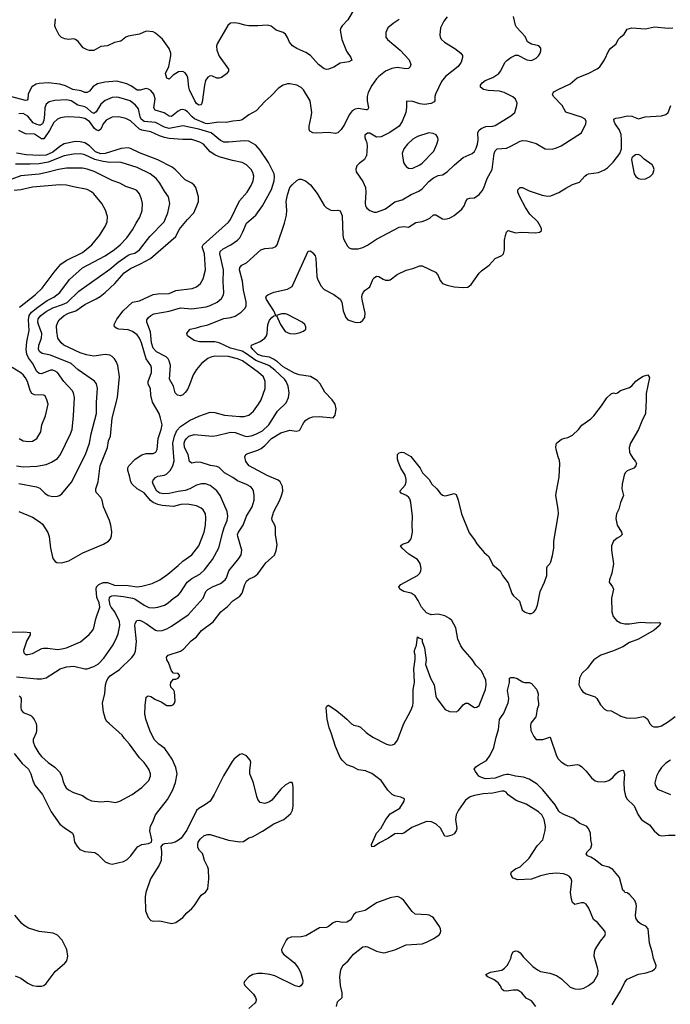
# Model space of a CAD drawing. Header units: inches. Extents: x 1834610 to 2027685, y 642842 to 774116.
# Tile 258 of 632: x 1916959 to 1922668, y 727469 to 736103. Entities that reach past the tile are written whole.
import ezdxf

# ---------------------------------------------------------------- set-up
doc = ezdxf.new("R2010")
doc.units = ezdxf.units.IN
doc.header["$MEASUREMENT"] = 0
for name, color, linetype in [('B9712', 7, 'Continuous'), ('B9713', 7, 'Continuous'), ('B9722', 7, 'Continuous'), ('B9723', 7, 'Continuous')]:
    doc.layers.add(name, color=color, linetype=linetype)

msp = doc.modelspace()

# ---------------------------------------------------------------- linework, layer by layer
at = {"layer": 'B9712', "color": 5}
for points, elevation in [([(1916910, 729668.2), (1916980.4, 729580.4), (1917034.7, 729530), (1917056.3, 729490), (1917073.4, 729430), (1917090.9, 729390.9), (1917157.6, 729310), (1917236.5, 729156.5), (1917312, 729050), (1917350, 729018), (1917421.6, 728970), (1917430.3, 728950.3), (1917441.1, 728890), (1917465.3, 728850), (1917487.6, 728827.6), (1917530, 728810.3), (1917619.6, 728799.6), (1917643.4, 728783.4), (1917710, 728719.3), (1917742.8, 728702.8), (1917770, 728698), (1917870, 728722.4), (1917901.7, 728738.3), (1917934.5, 728770), (1917991.5, 728848.5), (1918030, 728870.6), (1918090, 728878.8), (1918115.3, 728890), (1918117.2, 728910), (1918102, 728990), (1918106.6, 729030), (1918128.4, 729070), (1918150, 729130.5), (1918255.5, 729264.5), (1918301.5, 729350), (1918324.7, 729415.3), (1918340.3, 729490), (1918330, 729546), (1918298.3, 729618.3), (1918231.2, 729711.2), (1918179.7, 729750), (1918138.9, 729790), (1918101.1, 729870), (1918064.5, 729970), (1918059.6, 730000)], 520), ([(1917055.5, 730000), (1917069.1, 729989.1), (1917087.1, 729967.1), (1917103.6, 729930), (1917107.8, 729910), (1917106.7, 729870), (1917102.4, 729850), (1917076.5, 729790), (1917076.5, 729770), (1917093.1, 729730), (1917127.4, 729670), (1917150, 729641.3), (1917210, 729588.2), (1917267.3, 729547.3), (1917308.7, 729508.7), (1917328.2, 729470), (1917336.4, 729430), (1917351.9, 729391.9), (1917367.4, 729367.4), (1917387.3, 729350), (1917430, 729326.4), (1917510, 729299.3), (1917551, 729270), (1917590, 729252.7), (1917670, 729244.2), (1917730, 729248.9), (1917800.1, 729239.9), (1917837.2, 729250), (1917946, 729310), (1918032, 729370), (1918091.6, 729430), (1918107.6, 729470), (1918107.6, 729490), (1918091.5, 729530), (1918051.2, 729590), (1918009.8, 729629.8), (1917922.4, 729750), (1917878.4, 729798.4), (1917856.9, 729830), (1917743.5, 729930), (1917724, 729950), (1917712.4, 729970), (1917703.4, 730000)], 540), ([(1920000, 729513.7), (1919995.6, 729515.6), (1919930, 729524.8), (1919888.5, 729548.5), (1919829.2, 729569.2), (1919787.6, 729610), (1919770, 729632.7), (1919729.7, 729730), (1919691.6, 729850), (1919673.4, 729893.4), (1919656.2, 729970), (1919654.2, 730000)], 480), ([(1919792.9, 730000), (1919830, 729968.4), (1919870, 729928.4), (1919890, 729915.8), (1919930, 729908.2), (1919950, 729899.3), (1920000, 729851.9)], 480), ([(1920000, 728297.7), (1919990, 728291), (1919910, 728275.1), (1919890, 728255.1), (1919864.9, 728210), (1919830.7, 728190), (1919790, 728187.1), (1919750, 728194), (1919730, 728192.8), (1919710, 728183), (1919669.3, 728150.7), (1919650, 728142.7), (1919590, 728139.2), (1919470, 728069.8), (1919430, 728061), (1919342.3, 728057.7), (1919310, 728046), (1919296.3, 728030), (1919254.8, 727950), (1919258.8, 727930), (1919274, 727910), (1919370, 727832.7), (1919403.8, 727790), (1919424.4, 727750), (1919440.5, 727690), (1919443, 727670), (1919439.1, 727650), (1919426, 727630), (1919410, 727622.9), (1919375.3, 727630), (1919197.8, 727717.8), (1919155.3, 727730), (1919090, 727740.4), (1919050, 727739.7), (1919006, 727730), (1918970.8, 727710), (1918931, 727670), (1918926.8, 727650), (1918938.8, 727630), (1919010, 727557.3), (1919027.7, 727530), (1919033, 727510), (1919030.6, 727490), (1919022.5, 727477.5), (1918970, 727433.2)], 520), ([(1916919.7, 727719.7), (1916970, 727699.3), (1917030, 727654.4), (1917070, 727632.4), (1917110, 727626.7), (1917150, 727627.7), (1917170, 727634.9), (1917190, 727650.4), (1917270, 727757), (1917356, 727830), (1917371.6, 727850), (1917381.1, 727890), (1917371.9, 727950), (1917331, 728030), (1917290, 728075.4), (1917252.3, 728092.3), (1917130, 728108.2), (1917036.5, 728136.5), (1916998.6, 728158.6), (1916977, 728177), (1916916.1, 728250)], 520), ([(1919739, 727450), (1919749, 727490), (1919788.7, 727530), (1919789.2, 727570), (1919774.2, 727634.1), (1919768.8, 727710), (1919777.2, 727770), (1919795.8, 727810), (1919840.5, 727850), (1919889.5, 727910), (1919970, 727972.2), (1919990, 727976.5), (1920000, 727975.4)], 520)]:
    msp.add_lwpolyline(points, dxfattribs=dict(at, elevation=elevation))
at = {"layer": 'B9712', "color": 5, "elevation": 520}
msp.add_lwpolyline([(1918910, 729664), (1918890, 729659), (1918839.9, 729620.1), (1918822.4, 729597.6), (1918747.1, 729472.9), (1918665.8, 729310), (1918630, 729251.2), (1918590, 729220.4), (1918530, 729186.3), (1918510, 729167), (1918424.8, 728995.2), (1918374.4, 728925.6), (1918353, 728907), (1918322, 728890), (1918290, 728880.9), (1918230, 728875.1), (1918210.9, 728869.1), (1918198, 728850), (1918204, 728810), (1918200.4, 728730), (1918183, 728690), (1918107.8, 728570), (1918066.4, 728450), (1918060.5, 728410), (1918063.7, 728290), (1918086, 728230), (1918110, 728204.9), (1918130, 728198), (1918190, 728202), (1918290, 728178), (1918330, 728186), (1918389.4, 728230), (1918424.5, 728270), (1918470, 728310.4), (1918490, 728333.4), (1918550, 728426.8), (1918590, 728451.3), (1918610, 728482), (1918618.9, 728570), (1918615.3, 728650), (1918610, 728672.3), (1918579.8, 728730), (1918570, 728775.1), (1918562.6, 728790), (1918536.6, 728816.6), (1918522.8, 728842.8), (1918521, 728870), (1918525.7, 728890), (1918541.6, 728918.4), (1918578, 728950), (1918610, 728959.2), (1918630, 728958.8), (1918790, 728907.7), (1918890, 728894), (1918922.5, 728897.5), (1918970, 728927.3), (1919001.2, 728938.8), (1919090, 728986.4), (1919189.7, 729050.2), (1919278, 729090), (1919337.4, 729142.6), (1919354, 729170), (1919358, 729210), (1919358.7, 729370), (1919356.6, 729396.6), (1919350, 729413.2), (1919330, 729415.1), (1919287.3, 729390), (1919250, 729355.1), (1919170, 729258), (1919150, 729243.7), (1919110, 729229.4), (1919070, 729239.3), (1919050, 729265.2), (1919040.5, 729290), (1919011.3, 729410), (1918978.3, 729490), (1918977.7, 729522.3), (1918986.6, 729590), (1918982.7, 729610), (1918950, 729649.2)], close=True, dxfattribs=at)
at = {"layer": 'B9713', "color": 5}
for points, elevation in [([(1919903.7, 736210), (1919838.2, 736101.8), (1919788.5, 736050), (1919776.5, 736030), (1919771.7, 736010), (1919784.9, 735930), (1919826.8, 735826.8), (1919864.9, 735770), (1919872.8, 735747.2), (1919846, 735734), (1919770, 735722.4), (1919714.4, 735685.6), (1919670, 735668.7), (1919650, 735665.6), (1919630, 735671.9), (1919581, 735710), (1919509.8, 735789.8), (1919470, 735815.1), (1919389.8, 735849.8), (1919352.3, 735872.3), (1919326.1, 735906.1), (1919310, 735947), (1919290, 735976.3), (1919269.8, 735989.8), (1919210, 736011.6), (1919165.4, 736045.4), (1919130, 736054.5), (1919047.9, 736047.9), (1918969.5, 736049.5), (1918934.8, 736054.8), (1918886, 736070), (1918844.5, 736075.5), (1918810, 736072.7), (1918786.7, 736053.3), (1918692.4, 735890), (1918686.3, 735870), (1918690, 735834.8), (1918710, 735783.8), (1918790.6, 735670), (1918790.7, 735650), (1918772.8, 735627.2), (1918730, 735597.2), (1918710.5, 735589.5), (1918690, 735589.4), (1918650, 735607), (1918630, 735609.6), (1918610, 735598.4), (1918590, 735569.2), (1918579.6, 735530), (1918559.4, 735380.6), (1918550, 735357.2), (1918530, 735353.6), (1918510, 735368.4), (1918495.8, 735390), (1918448.8, 735488.8), (1918442.5, 735510), (1918433.7, 735593.7), (1918428.5, 735610), (1918410, 735636.2), (1918390, 735649.1), (1918353.8, 735646.1), (1918304.3, 735615.7), (1918270, 735582.7), (1918250, 735589.5), (1918238, 735630), (1918267.4, 735692.6), (1918285.9, 735785.9), (1918284.2, 735810), (1918270, 735849.4), (1918212.1, 735932.1), (1918150, 735985.6), (1918130, 735995.6), (1918070, 736002), (1918010, 735975.6), (1917910, 735958.7), (1917890.3, 735949.7), (1917845.3, 735914.8), (1917790, 735904), (1917730, 735874), (1917670, 735868), (1917610, 735831.6), (1917571.5, 735831.5), (1917550, 735838.4), (1917516.3, 735856.3), (1917472.4, 735912.4), (1917450, 735929.5), (1917430, 735933.6), (1917389.6, 735929.7), (1917354.9, 735934.9), (1917326, 735946), (1917306.3, 735966.3), (1917272, 736030), (1917267, 736050), (1917271.8, 736110)], 520), ([(1920000, 735313.3), (1919930, 735322.8), (1919902.6, 735317.4), (1919876.7, 735303.3), (1919850.2, 735269.8), (1919810, 735183.6), (1919778.8, 735141.2), (1919750, 735111.2), (1919730, 735105.7), (1919670, 735112.8), (1919566.7, 735106.7), (1919531.2, 735111.2), (1919504.2, 735124.2), (1919498.9, 735138.9), (1919498, 735170), (1919518, 735250), (1919521.3, 735290), (1919508, 735390), (1919448.5, 735488.5), (1919430, 735507.3), (1919390, 735529.6), (1919330, 735539.6), (1919310, 735539.6), (1919271.9, 735528.1), (1919230, 735502.9), (1919165.5, 735434.5), (1919111.9, 735388.1), (1919035.3, 735304.7), (1918970, 735269.6), (1918910, 735224.4), (1918890, 735218), (1918830, 735214), (1918770, 735201.5), (1918703.1, 735203.1), (1918610, 735188.4), (1918590, 735191.2), (1918494, 735234), (1918471.9, 735250), (1918430, 735294.4), (1918410, 735308), (1918390, 735314.4), (1918370, 735312.8), (1918350, 735301.8), (1918290, 735252.8), (1918270, 735255.8), (1918226.2, 735286.2), (1918148.9, 735308.9), (1918135, 735330), (1918149.1, 735410), (1918135, 735450), (1918110, 735483.1), (1918090, 735494.8), (1918070, 735498.7), (1918014.6, 735485.4), (1917990, 735485.9), (1917939.5, 735519.5), (1917899.4, 735539.4), (1917810, 735562.7), (1917705.7, 735554.3), (1917640.6, 735539.4), (1917603.5, 735516.5), (1917570, 735475.6), (1917550, 735465.1), (1917530, 735465.7), (1917497.6, 735477.6), (1917425.6, 735490), (1917361.8, 735521.8), (1917310, 735536.3), (1917210, 735549.7), (1917130, 735544.7), (1917103, 735537), (1917066.8, 735513.2), (1917044, 735476), (1917034.2, 735450), (1917030, 735405.2), (1917023.1, 735396.9), (1917010, 735392.8), (1916890, 735425.8)], 540), ([(1916930, 730340.2), (1917110, 730322), (1917150, 730322), (1917190, 730331.5), (1917314, 730410), (1917370, 730429.2), (1917433.2, 730433.2), (1917530, 730411.6), (1917550, 730411.5), (1917610, 730430.2), (1917650, 730455.6), (1917697.3, 730502.7), (1917779.4, 730620.6), (1917812.5, 730687.5), (1917822.6, 730717.4), (1917836.5, 730790), (1917834.9, 730825.1), (1917793.8, 730910), (1917761.7, 730950), (1917752.1, 730970), (1917744, 731016), (1917746.5, 731033.5), (1917755, 731045), (1917768.3, 731051.7), (1917790, 731052.8), (1917870, 731046.3), (1917950, 731031.1), (1917970, 731024.8), (1918050, 730968.8), (1918092.4, 730947.6), (1918130, 730945), (1918169.8, 730950.2), (1918230, 730967.5), (1918263.1, 730990), (1918308.5, 731031.5), (1918350, 731057.4), (1918370, 731081.1), (1918427.2, 731170), (1918470, 731202), (1918538.8, 731241.2), (1918580.2, 731279.8), (1918650.8, 731370), (1918707.4, 731472.6), (1918740.7, 731610), (1918752.4, 731650), (1918778.8, 731710), (1918785.3, 731750), (1918779.2, 731790), (1918770.9, 731810), (1918718, 731930), (1918690, 731971.2), (1918630, 732017.7), (1918590, 732031.9), (1918553.4, 732033.4), (1918510, 732022.3), (1918451.8, 731988.2), (1918410, 731973.7), (1918350, 731965.7), (1918270, 731947.2), (1918224.2, 731944.2), (1918190, 731951.5), (1918161.4, 731970), (1918129, 732030), (1918125.7, 732050), (1918130, 732064.9), (1918150, 732089.1), (1918170, 732098.9), (1918229.9, 732110.2), (1918250, 732119.7), (1918280.3, 732150), (1918302.7, 732190), (1918314.6, 732234.6), (1918304.2, 732344.2), (1918304.1, 732390), (1918315.9, 732450), (1918338.7, 732501.3), (1918370, 732536.8), (1918450, 732589.3), (1918530, 732626.2), (1918630, 732660.2), (1918670, 732658.2), (1918756.4, 732636.4), (1918890, 732622), (1918930, 732623.6), (1918970, 732634.9), (1919009.7, 732670), (1919055.6, 732730), (1919077.6, 732770), (1919113.1, 732870), (1919114, 732930), (1919097.2, 732970), (1919055.3, 733010), (1918912.7, 733110), (1918869.6, 733130), (1918790, 733149.2), (1918670, 733152.8), (1918635.5, 733144.5), (1918610, 733131.7), (1918553, 733087), (1918510, 733034.2), (1918482.4, 732990), (1918450, 732900.7), (1918430, 732860.7), (1918410, 732834), (1918390, 732814), (1918370, 732805.6), (1918344, 732810), (1918323.7, 732830), (1918309.6, 732890), (1918273.7, 732950), (1918280.8, 733070), (1918271.4, 733111.4), (1918261, 733130), (1918245.2, 733145.2), (1918158.7, 733190), (1918130, 733222.4), (1918115.9, 733270), (1918106.1, 733366.1), (1918074.7, 733450), (1918075.8, 733470), (1918088, 733490), (1918109.9, 733510.1), (1918137.3, 733522.7), (1918270, 733547.1), (1918370, 733575.2), (1918470, 733566.3), (1918593.8, 733586.2), (1918630, 733596.9), (1918692.9, 733627.1), (1918730, 733659.3), (1918746, 733690), (1918749.8, 733710.2), (1918744.6, 733804.6), (1918748.4, 733910), (1918713.7, 734050), (1918719.1, 734070), (1918745.7, 734094.4), (1918812.2, 734127.8), (1918870.5, 734169.5), (1918889.9, 734190.1), (1918918.4, 734241.6), (1918950, 734319.2), (1919032.4, 734390), (1919090.9, 734470), (1919167.4, 734612.6), (1919191.7, 734688.4), (1919195.4, 734724.6), (1919190.5, 734750), (1919143.2, 734850), (1919070, 734959.3), (1919030, 735002.2), (1918970, 735036.2), (1918930, 735040.7), (1918790, 735028), (1918750, 735029.2), (1918722.2, 735042.2), (1918639.1, 735110), (1918530, 735142.3), (1918390, 735173.3), (1918270, 735148.2), (1918230, 735159.9), (1918150, 735200.4), (1918050.7, 735210.7), (1918024.5, 735230), (1918014.8, 735250), (1918000, 735320), (1917974.7, 735354.7), (1917928, 735390), (1917830, 735420.6), (1917810, 735423.7), (1917770, 735419.4), (1917710, 735395.3), (1917670, 735362.8), (1917630, 735295.1), (1917610, 735281.5), (1917590, 735292.6), (1917550, 735327.5), (1917530, 735337.4), (1917470, 735354.1), (1917410, 735391.9), (1917370, 735399.5), (1917267, 735393), (1917217.4, 735382.6), (1917190, 735361.6), (1917179.8, 735330), (1917177.7, 735270), (1917170, 735218.7), (1917157.6, 735190), (1917141.4, 735178.6), (1917130, 735176.7), (1917110, 735182.3), (1917077.9, 735197.9), (1917030, 735255.9), (1916990, 735278.8), (1916950, 735277.5)], 560), ([(1916890, 730733.6), (1916995.6, 730735.6), (1917050.8, 730730), (1917050.7, 730710), (1917021.3, 730658.7), (1916993, 730570), (1916994, 730550), (1917010, 730536.3), (1917030, 730534.9), (1917070, 730544.9), (1917152, 730588), (1917167.8, 730592.2), (1917206.7, 730593.3), (1917290, 730581.6), (1917330, 730585.6), (1917370, 730595.9), (1917492.2, 730647.8), (1917568.8, 730711.2), (1917599.7, 730750), (1917610, 730770.7), (1917627.8, 730850), (1917662, 730950), (1917656.5, 730990), (1917636.7, 731036.7), (1917630.4, 731110), (1917633.6, 731130), (1917653.3, 731150), (1917690, 731166.8), (1917710, 731169.1), (1917730, 731166.6), (1917790, 731145.6), (1917910, 731141.9), (1917990.6, 731129.4), (1918030, 731134.4), (1918122.4, 731157.6), (1918190, 731190.2), (1918259.1, 731240.9), (1918350, 731316.5), (1918390, 731355.6), (1918469.7, 731410), (1918530.8, 731490), (1918577.3, 731610), (1918590, 731671.3), (1918593.5, 731733.5), (1918588.5, 731770), (1918570, 731806), (1918550, 731820.9), (1918510, 731838.5), (1918430, 731855.7), (1918372.6, 731852.6), (1918310, 731834.3), (1918210, 731843), (1918170, 731852), (1918130.3, 731870.3), (1918107.5, 731887.5), (1918050, 731952.5), (1917990, 731989.8), (1917945.5, 732030), (1917932.9, 732050), (1917923.6, 732103.6), (1917907.8, 732150), (1917908, 732172), (1917915.6, 732190), (1917971.1, 732250), (1918030, 732288.3), (1918070, 732298.2), (1918130, 732300.2), (1918152.8, 732310), (1918166.1, 732333.9), (1918175, 732430), (1918201.4, 732510), (1918207.9, 732550), (1918195.9, 732610), (1918182, 732650), (1918123.8, 732750), (1918110, 732809.2), (1918106.1, 732866.1), (1918085.7, 732910), (1918086.2, 732930), (1918115.8, 733010), (1918116.2, 733050), (1918109, 733070), (1918068, 733128), (1918028.8, 733268.8), (1918011, 733311), (1917990, 733339.8), (1917950, 733368.8), (1917910, 733384.5), (1917830, 733389), (1917810, 733395.1), (1917791.3, 733410), (1917787.2, 733430), (1917810, 733476.9), (1917866.2, 733550), (1917950, 733626.9), (1918010, 733636.1), (1918130, 733692.4), (1918170, 733698), (1918270, 733701.4), (1918330, 733727.6), (1918473.7, 733746.3), (1918510, 733761.5), (1918545.1, 733790), (1918569, 733831), (1918587.9, 733910), (1918580.2, 734050), (1918560.2, 734110), (1918567.7, 734130), (1918790, 734326.4), (1918809.9, 734350.1), (1918886.7, 734513.2), (1918954, 734590), (1918991.5, 734650), (1919007.8, 734690), (1919014.3, 734730), (1919003.7, 734763.7), (1918988.7, 734788.7), (1918950, 734831.2), (1918910, 734851), (1918827, 734867), (1918710, 734900.6), (1918670, 734916.3), (1918630, 734944.7), (1918572.8, 735010), (1918539.1, 735030), (1918470, 735052.8), (1918390, 735052.4), (1918270, 735061.3), (1918229.2, 735069.2), (1918184.3, 735084.3), (1918110, 735119.2), (1918030, 735133.2), (1918010, 735142), (1917930, 735215.8), (1917890, 735235.7), (1917830, 735252.4), (1917770, 735247.5), (1917718.3, 735221.7), (1917691.6, 735188.4), (1917670, 735142), (1917650, 735127.1), (1917630, 735136), (1917615.2, 735150), (1917570, 735211.4), (1917530, 735235), (1917485.7, 735245.7), (1917389.5, 735250.5), (1917350.8, 735249.3), (1917318, 735242), (1917290, 735229.8), (1917259.8, 735200.2), (1917219.1, 735130), (1917170, 735058.3), (1917150, 735058.3), (1917090, 735099.6), (1917010, 735102.4), (1916951.7, 735131.7)], 580), ([(1920000, 735099.2), (1919988.8, 735090), (1919987.2, 735070), (1920000, 735036.5)], 560), ([(1916950.2, 731790.2), (1917070, 731739.6), (1917138, 731698), (1917158.9, 731679), (1917205, 731604.9), (1917218.9, 731570), (1917230.4, 731470), (1917250, 731378), (1917270, 731350.8), (1917284.1, 731344.1), (1917330, 731340.5), (1917390, 731356.4), (1917511.8, 731428.2), (1917694.9, 731505.1), (1917738, 731530), (1917754.5, 731550), (1917763.3, 731576.7), (1917767.6, 731612.4), (1917759.7, 731670), (1917748.4, 731710), (1917693.1, 731830), (1917682, 731890), (1917670, 731914.3), (1917633.1, 731953.1), (1917627, 731970), (1917627.9, 731987.9), (1917646.6, 732050), (1917664.2, 732190), (1917728.4, 732350), (1917738.4, 732410), (1917754.4, 732450), (1917771.6, 732610), (1917818, 732790), (1917836, 732970), (1917821.4, 733070), (1917806.6, 733106.6), (1917790, 733129.7), (1917769.7, 733150), (1917750, 733161.8), (1917710, 733168.3), (1917610, 733152.9), (1917544.5, 733164.5), (1917490, 733181), (1917347.5, 733247.6), (1917322.2, 733270), (1917294.7, 733310), (1917284, 733370), (1917282.8, 733417.2), (1917293.6, 733450), (1917306.3, 733470), (1917348.2, 733510), (1917387.6, 733530), (1917450.4, 733549.6), (1917530, 733605.1), (1917630, 733653.9), (1917664.5, 733675.5), (1917710, 733710.9), (1917795, 733790), (1917875.5, 733884.5), (1917930, 733922.5), (1918018.6, 733961.4), (1918107.9, 734010), (1918330, 734200.2), (1918358.2, 734261.8), (1918430, 734350.2), (1918485.8, 734410), (1918514.6, 734470), (1918526.8, 734510), (1918528.8, 734550), (1918503.1, 734630), (1918490, 734651.2), (1918470, 734669.7), (1918410, 734698.9), (1918326.6, 734786.6), (1918295.8, 734810), (1918170, 734874.8), (1918010, 734934.2), (1917930, 734974.1), (1917910, 734979.3), (1917850, 734972.2), (1917710.1, 734929.9), (1917670, 734926.6), (1917625.2, 734945.2), (1917570, 734996.3), (1917530, 735022), (1917490, 735032.8), (1917450, 735034.9), (1917350, 735013.4), (1917310, 734990.5), (1917250, 734941.4), (1917190, 734916.2), (1917131.9, 734911.9), (1917016.4, 734916.4), (1916930, 734932.2)], 620), ([(1916950, 732037.1), (1917107.2, 732007.2), (1917135, 731995), (1917180.5, 731950), (1917210, 731930.4), (1917250, 731922.4), (1917290, 731925.5), (1917309.6, 731930.4), (1917330, 731944), (1917413.4, 732046.6), (1917536.8, 732290), (1917571.8, 732390), (1917587, 732470), (1917632.5, 732650), (1917633.3, 732750), (1917643.1, 732870), (1917633.3, 732910), (1917614.5, 732934.5), (1917473.2, 733033.2), (1917410, 733089.1), (1917230, 733162.4), (1917154.7, 733174.7), (1917134.2, 733190), (1917124.7, 733210), (1917125.4, 733250), (1917150.4, 733310), (1917153.7, 733350), (1917122.7, 733430), (1917118, 733450), (1917121.7, 733478.3), (1917143, 733510), (1917190, 733544.4), (1917250, 733575.9), (1917335.3, 733604.8), (1917375.7, 733624.3), (1917478.9, 733721.1), (1917750, 733916.1), (1917823.6, 733976.4), (1917910, 734038.1), (1917930, 734047.7), (1917970, 734056.8), (1918010, 734084.1), (1918099.7, 734200.3), (1918226, 734330), (1918258.8, 734410), (1918276.9, 734490), (1918265.6, 734550), (1918230, 734598.4), (1918189.8, 734670), (1918156.4, 734710), (1918103, 734750), (1917990, 734805.8), (1917850, 734849.1), (1917830, 734852.5), (1917749.1, 734850.9), (1917690, 734857.9), (1917617.8, 734877.7), (1917530, 734919.1), (1917494.8, 734925.2), (1917430, 734923.1), (1917350.5, 734909.5), (1917210, 734854.8), (1917130, 734838.5), (1917050, 734834.7), (1916922.9, 734837)], 640), ([(1920000, 734905.6), (1919984.5, 734875.5), (1919937.1, 734842.9), (1919917.5, 734822.5), (1919907.5, 734792.5), (1919910.7, 734770), (1919970, 734683), (1919992.6, 734632.6), (1919995.6, 734590), (1919990, 734494), (1919993.7, 734470), (1920000, 734458.2)], 560), ([(1916929.5, 732189.5), (1916990, 732181.7), (1917110, 732189.2), (1917190, 732202.7), (1917238.3, 732221.7), (1917290, 732254.6), (1917316.4, 732290), (1917404.8, 732470), (1917418.4, 732510), (1917432.1, 732630), (1917439.8, 732790), (1917429.9, 732829.9), (1917418.8, 732850), (1917347.1, 732930), (1917289.3, 733009.3), (1917270, 733021.8), (1917250, 733028.2), (1917230, 733028.3), (1917150, 732998.5), (1917130, 733000.3), (1917110, 733018.5), (1917069.9, 733090), (1917036.9, 733136.9), (1917021.6, 733170), (1917016.4, 733210), (1917022.2, 733277.8), (1917042.9, 733377.1), (1917034.8, 733470), (1917042.5, 733510), (1917062.7, 733537.3), (1917116.6, 733583.4), (1917200.9, 733639.1), (1917257.4, 733670), (1917310, 733709.4), (1917396.2, 733823.8), (1917510, 733926), (1917708, 734032), (1917790, 734087.3), (1917841.5, 734130), (1917899.7, 734190), (1917950, 734260.3), (1917980.2, 734319.8), (1918012.9, 734370), (1918034, 734430), (1918035.7, 734490), (1918027.8, 734527.8), (1918010, 734576.9), (1917985.5, 734605.5), (1917970, 734614.6), (1917890, 734641.1), (1917837, 734670), (1917770, 734691.7), (1917611.9, 734771.9), (1917550, 734792.5), (1917510, 734800.6), (1917370, 734801.2), (1917299.1, 734790), (1917197.6, 734762.4), (1917130.5, 734749.5), (1916970, 734733.8), (1916890, 734705.2)], 660), ([(1916958, 733582), (1917094.5, 733690), (1917155.3, 733750), (1917260.3, 733890), (1917321.2, 733958.8), (1917367.2, 733990), (1917510, 734062.2), (1917593.3, 734130), (1917659.3, 734210), (1917708.7, 734290), (1917727.2, 734330), (1917730, 734378), (1917712.7, 734432.7), (1917680.5, 734490), (1917610, 734575.1), (1917590, 734592.4), (1917550, 734614), (1917430, 734636), (1917370, 734653), (1917310, 734654.3), (1917070, 734635), (1916970, 734611.1), (1916910, 734604.3)], 680), ([(1917703.4, 730000), (1917694.3, 730030), (1917684.2, 730110), (1917705.7, 730194.3), (1917711.9, 730270), (1917719.8, 730300.2), (1917733.3, 730326.7), (1917752.2, 730347.8), (1917833.8, 730406.2), (1917944, 730510), (1917964.2, 730535.8), (1917974.1, 730565.9), (1917983.2, 730650), (1917968.6, 730791.4), (1917971.5, 730808.5), (1917986.2, 730833.8), (1918010, 730836.4), (1918030, 730828.7), (1918070, 730807.1), (1918150, 730750.2), (1918170, 730743.2), (1918210, 730747.4), (1918250, 730762.3), (1918290, 730784.6), (1918435.9, 730884.1), (1918568.3, 731030), (1918592.5, 731090), (1918610, 731106.7), (1918650, 731130.2), (1918722.3, 731157.7), (1918762.7, 731190), (1918773.5, 731210), (1918792.7, 731270), (1918881.9, 731378.1), (1918901.7, 731410), (1918906.9, 731450), (1918872.2, 731570), (1918871.5, 731590), (1918878.5, 731610), (1918918.5, 731670), (1918950, 731750.3), (1918999.3, 731830), (1919016.4, 731890), (1919017.4, 731930), (1919011.3, 731970), (1919001.6, 731990), (1918986.3, 732006.3), (1918948.1, 732028.1), (1918870, 732057.7), (1918830, 732087.1), (1918755.1, 732130), (1918710, 732174.8), (1918690, 732184.6), (1918633.1, 732193.1), (1918550, 732220.7), (1918510, 732222), (1918470, 732214.7), (1918459.7, 732219.7), (1918449.8, 732229.8), (1918438.3, 732290), (1918404.7, 732350), (1918402.8, 732390), (1918408, 732410), (1918421.2, 732430), (1918443.5, 732450), (1918490, 732464.8), (1918651.1, 732451.1), (1918690, 732455.5), (1918810, 732486.4), (1918850, 732484), (1918930, 732452.5), (1918950, 732448.6), (1918990, 732452.9), (1919030, 732468.4), (1919090, 732498.6), (1919145, 732550), (1919222.4, 732670), (1919296.9, 732743.1), (1919317.2, 732790), (1919323.5, 732830), (1919313.5, 732890), (1919298.4, 732930), (1919282.6, 732950), (1919196.4, 733030), (1919145.2, 733070), (1919030, 733114.3), (1918950, 733173.9), (1918910, 733196), (1918810, 733222.9), (1918710.1, 733269.9), (1918670, 733278), (1918538, 733278), (1918490, 733289.6), (1918432.7, 733330), (1918426.6, 733350), (1918436.2, 733370), (1918454, 733390), (1918510, 733400.4), (1918546.4, 733413.6), (1918610, 733427.9), (1918750, 733482.9), (1918812.5, 733492.5), (1918850, 733504.1), (1918902.5, 733537.5), (1918935.4, 733570), (1918945.7, 733590), (1918946.4, 733630), (1918922.2, 733730), (1918915.2, 733810), (1918887.9, 733910), (1918889.8, 733930), (1918909.6, 733950), (1918950, 733970.3), (1919076.3, 734083.7), (1919110, 734096.5), (1919179.1, 734100.9), (1919205.4, 734114.6), (1919218, 734130), (1919282.2, 734317.7), (1919300.5, 734390), (1919304.2, 734430), (1919297.8, 734510), (1919310, 734566.8), (1919329.8, 734630), (1919350, 734654.4), (1919390, 734694), (1919410, 734704.9), (1919430, 734705.5), (1919466.8, 734690), (1919510, 734653.4), (1919570, 734578), (1919630, 734473), (1919650, 734453), (1919690, 734433.7), (1919710, 734430.3), (1919750, 734432.9), (1919770, 734428), (1919790, 734382), (1919794.8, 734214.8), (1919800.6, 734180.6), (1919836.2, 734116.2), (1919850, 734103), (1919870, 734094.4), (1919930, 734094.9), (1919970, 734106), (1920000, 734120.4)], 540), ([(1918059.6, 730000), (1918058, 730010), (1918061.2, 730090), (1918070, 730162), (1918086.3, 730173.7), (1918110, 730166.8), (1918150, 730140.7), (1918200.5, 730120.5), (1918250, 730088.2), (1918290, 730088), (1918310, 730098.8), (1918318, 730110), (1918322, 730130), (1918317.6, 730210), (1918310, 730225.2), (1918286.6, 730250), (1918282.9, 730270), (1918285.6, 730290), (1918310, 730318.8), (1918330, 730320.5), (1918350, 730328.4), (1918362.9, 730350), (1918350, 730369.3), (1918310, 730374), (1918290, 730394), (1918265.1, 730465.1), (1918249.6, 730490), (1918246.7, 730513.3), (1918262.7, 730530), (1918370, 730567), (1918396.8, 730583.2), (1918462.9, 730657.1), (1918510, 730692.2), (1918553, 730747), (1918657.3, 730822.7), (1918725.1, 730910), (1918782.5, 730957.5), (1918830, 731006.3), (1918891.1, 731048.9), (1918910, 731074.9), (1918934, 731150), (1918950, 731179.5), (1918970, 731198.3), (1919019.4, 731220.6), (1919050, 731244.2), (1919119, 731341), (1919193.6, 731406.4), (1919210.8, 731449.2), (1919217.4, 731497.4), (1919202.2, 731590), (1919202.6, 731650), (1919198, 731670), (1919173.6, 731710), (1919171.6, 731731.6), (1919189.7, 731790), (1919241.7, 731890), (1919257.2, 731930), (1919267.1, 731970), (1919264.7, 732010), (1919244.2, 732050), (1919226, 732066), (1919130, 732105.4), (1918973.3, 732190), (1918942.4, 732230), (1918933.6, 732270), (1918944.5, 732290), (1918960.9, 732299.1), (1919050, 732328.7), (1919077.6, 732342.4), (1919110.7, 732369.3), (1919168.8, 732431.2), (1919250, 732480.7), (1919330, 732502.2), (1919385.3, 732494.7), (1919410, 732499.5), (1919421.3, 732510), (1919439.1, 732550), (1919453.3, 732570), (1919470, 732590.3), (1919495.1, 732610), (1919530, 732620.2), (1919590, 732622.7), (1919709.1, 732610.9), (1919726, 732634), (1919736.9, 732690), (1919726.9, 732730), (1919700.8, 732770), (1919637.5, 732837.5), (1919595.9, 732910), (1919570, 732939.5), (1919510, 732973.5), (1919410, 732988.7), (1919370, 733002.5), (1919270, 733057.8), (1919222.2, 733102.2), (1919186.3, 733126.3), (1919150, 733142.8), (1919090, 733151.2), (1919050, 733167.9), (1919003.7, 733210), (1918989.7, 733230.3), (1918994, 733250), (1919070, 733281.6), (1919109.4, 733310), (1919123.7, 733330), (1919129.5, 733350), (1919137.6, 733430), (1919150, 733466.8), (1919170, 733490.7), (1919190, 733506), (1919206, 733510), (1919189.6, 733550), (1919123.6, 733650), (1919119.3, 733670), (1919122.9, 733677.1), (1919135.3, 733690), (1919187.7, 733712.3), (1919310, 733741.1), (1919350, 733762.4), (1919490, 734074), (1919510, 734074.8), (1919530, 734058.8), (1919551.7, 734031.7), (1919556.5, 734010), (1919565.6, 733850), (1919571.1, 733830), (1919601.3, 733770), (1919630, 733735.6), (1919714.5, 733694.5), (1919771.4, 733651.4), (1919786.8, 733626.8), (1919798.2, 733550), (1919819.7, 733490), (1919839.5, 733470), (1919890, 733452.7), (1919911.1, 733448.9), (1919950, 733450.6), (1919970, 733467.3), (1919986.6, 733490), (1919991.6, 733530), (1919966.2, 733633.8), (1919960.5, 733670), (1919963.6, 733690), (1919972, 733710), (1919989.4, 733730), (1920000, 733737.6)], 520), ([(1916953.4, 732430), (1916990, 732410.4), (1917036.6, 732403.4), (1917070, 732407.7), (1917110, 732430.8), (1917145.6, 732490), (1917153.6, 732550), (1917186.3, 732630), (1917207.3, 732730), (1917198.4, 732770), (1917183.6, 732803.6), (1917170, 732811.3), (1917090, 732814.2), (1917065.6, 732825.6), (1917049.8, 732849.8), (1917026, 732930), (1917010, 732962.6), (1916990, 732989.7), (1916970, 733007.3), (1916893, 733053)], 680), ([(1916953, 730173), (1916964.4, 730164.4), (1916972.2, 730150), (1916968.9, 730070), (1916973, 730050), (1916990, 730028), (1917050, 730004.4), (1917055.5, 730000)], 540), ([(1919654.2, 730000), (1919649.4, 730070.6), (1919655.3, 730084.7), (1919670, 730091), (1919742.8, 730042.8), (1919792.9, 730000)], 480)]:
    msp.add_lwpolyline(points, dxfattribs=dict(at, elevation=elevation))
at = {"layer": 'B9713', "color": 5, "elevation": 520}
msp.add_lwpolyline([(1919255.8, 733524.2), (1919212, 733510), (1919248.9, 733428.9), (1919288.4, 733370), (1919330, 733350.3), (1919370, 733349.2), (1919410, 733356), (1919450, 733370.5), (1919469.6, 733390.4), (1919471.1, 733410), (1919461.6, 733430), (1919437, 733450), (1919310, 733517.2), (1919290, 733523.1)], close=True, dxfattribs=at)
at = {"layer": 'B9722', "color": 5}
for points, elevation in [([(1920000, 729851.9), (1920010, 729842.4), (1920057.3, 729810), (1920178, 729750), (1920210, 729742.4), (1920230, 729744.4), (1920250, 729753.4), (1920273.9, 729786.1), (1920330, 729931.3), (1920367.7, 730000)], 480), ([(1922156.9, 727463.1), (1922234.7, 727590), (1922270, 727662), (1922290, 727688), (1922390, 727733.4), (1922454.9, 727745.1), (1922510, 727763.7), (1922530, 727776.3), (1922539.6, 727790), (1922542.9, 727810), (1922519.3, 727870), (1922509.4, 727929.4), (1922484.5, 728004.5), (1922473.6, 728130), (1922454, 728154), (1922412.9, 728172.9), (1922390, 728189.5), (1922365.1, 728225.1), (1922363.1, 728250), (1922372.1, 728330), (1922369.7, 728350), (1922357.8, 728377.8), (1922310, 728432.7), (1922290, 728447), (1922268.7, 728450), (1922262, 728462), (1922250, 728468.7), (1922222, 728582), (1922163, 728650), (1922130, 728670.9), (1922070, 728686), (1922010, 728736.3), (1921970, 728759.6), (1921942, 728770), (1921930, 728788), (1921942.7, 728810), (1921970, 728838.8), (1921978, 728870), (1921971.1, 728910), (1921968.4, 728970), (1921951.1, 729010), (1921933.6, 729030), (1921875.2, 729055.2), (1921819.3, 729099.3), (1921732.9, 729132.9), (1921703, 729150), (1921690, 729163), (1921657.1, 729217.1), (1921550.4, 729350.4), (1921498.5, 729398.5), (1921430, 729444.5), (1921381, 729461), (1921310, 729468.1), (1921250, 729484.4), (1921230, 729485), (1921201.2, 729478.8), (1921130, 729451.6), (1921046.5, 729446.5), (1921010, 729457.2), (1920988.7, 729470), (1920958, 729510), (1920948, 729530), (1920962, 729550), (1920988.7, 729570), (1921054, 729606), (1921087.5, 729652.5), (1921120.1, 729719.9), (1921139.1, 729810), (1921160.4, 729879.6), (1921170, 729966), (1921191.9, 730000)], 460), ([(1921489.8, 730000), (1921488.2, 729990), (1921445.5, 729934.5), (1921441.3, 729910), (1921444.4, 729870), (1921470, 729818), (1921490.7, 729790.7), (1921550, 729790.7), (1921610, 729812), (1921614, 729810), (1921668.7, 729648.7), (1921682.9, 729622.9), (1921710, 729594), (1921750, 729567.7), (1921770, 729560.5), (1921850, 729570.4), (1921870, 729565.5), (1921891.7, 729551.7), (1921930, 729513), (1921975.2, 729455.2), (1922008.5, 729428.5), (1922030, 729421.6), (1922090, 729419.5), (1922130, 729430.4), (1922163.5, 729456.5), (1922190, 729490.3), (1922210, 729507), (1922230, 729517.1), (1922250, 729521), (1922258, 729518), (1922265.8, 729485.8), (1922261.5, 729410), (1922263.6, 729350), (1922274.9, 729294.9), (1922290, 729268.2), (1922350.2, 729210.2), (1922386.7, 729130), (1922412.8, 729092.8), (1922430, 729077.3), (1922484, 729044), (1922527.4, 728990), (1922570, 728952.9), (1922594.1, 728945.9), (1922651.7, 728951.7), (1922710, 728950.7)], 460), ([(1922223.7, 730000), (1922234.2, 729994.2), (1922280.3, 729980.3), (1922310, 729977), (1922370, 729981.1), (1922430, 729992.7), (1922448.2, 729988.2), (1922467.3, 729970), (1922490, 729926.8), (1922508.6, 729908.6), (1922523.1, 729903.1), (1922562, 729902), (1922590, 729912.2), (1922652.6, 729947.4), (1922710, 729993)], 480), ([(1922670.6, 729610), (1922630, 729584.7), (1922590, 729544.2), (1922566.7, 729510), (1922547.8, 729470), (1922532, 729410), (1922534, 729390), (1922556.7, 729356.7), (1922670, 729307.4)], 480), ([(1921488.6, 727450), (1921450, 727499.7), (1921402.9, 727522.9), (1921365.6, 727570), (1921330, 727592), (1921290, 727593.7), (1921230, 727584), (1921207.2, 727587.2), (1921190, 727602.7), (1921177.4, 727630), (1921156.4, 727656.4), (1921122.4, 727682.4), (1921065.6, 727710), (1921049.5, 727730), (1921089, 727750), (1921190, 727769), (1921213.8, 727786.2), (1921236.3, 727810), (1921248.2, 727830), (1921267.6, 727870), (1921277.6, 727910), (1921290, 727927.7), (1921310, 727937.3), (1921330, 727934.8), (1921350, 727919.1), (1921381.2, 727881.2), (1921461, 727801), (1921503, 727770), (1921530, 727757.4), (1921610, 727742.4), (1921670, 727722), (1921712.8, 727692.8), (1921790, 727620.4), (1921830, 727603.8), (1921870, 727600.5), (1921908.2, 727611.8), (1921950, 727632.7), (1921996.2, 727670), (1922032, 727730), (1922033.6, 727766.4), (1922029.6, 727790), (1921999.7, 727890), (1922002, 727930), (1922010, 727950.4), (1922056.6, 728023.4), (1922092.8, 728070), (1922098, 728090), (1922093.3, 728110), (1922030, 728186.6), (1921992.9, 728212.9), (1921952.5, 728312.5), (1921928.4, 728348.5), (1921910, 728357.4), (1921890, 728359.1), (1921830, 728344.4), (1921810, 728362), (1921801.2, 728390), (1921793.3, 728450), (1921802.8, 728550), (1921797.6, 728570), (1921782.7, 728590), (1921762.8, 728602.8), (1921730, 728614.4), (1921670, 728619.9), (1921606.1, 728614), (1921530, 728596.8), (1921450, 728565.1), (1921330, 728560.4), (1921290, 728576.2), (1921276.2, 728590), (1921267.3, 728610), (1921273.2, 728630), (1921310, 728655.5), (1921350, 728674.9), (1921429.7, 728750.3), (1921500.8, 728859.2), (1921549.2, 728910.8), (1921570, 728992), (1921573, 729027), (1921562.6, 729090), (1921540.5, 729130), (1921510, 729155.8), (1921402.9, 729222.9), (1921315.9, 729255.9), (1921246.4, 729306.4), (1921227.7, 729327.7), (1921210, 729336.8), (1921190, 729338.5), (1921110, 729320.2), (1921026.4, 729313.6), (1920950, 729300.7), (1920911.8, 729288.2), (1920870, 729259.7), (1920808, 729170), (1920790.2, 729130), (1920784.3, 729090), (1920794, 729010), (1920790.2, 728990), (1920770, 728964.2), (1920750, 728953), (1920710, 728940.4), (1920690, 728943.1), (1920652.2, 729012.2), (1920612.4, 729050), (1920572, 729070), (1920530, 729071.2), (1920399.4, 729020.6), (1920330, 728969.6), (1920310, 728962.9), (1920270, 728966.6), (1920250, 728963.1), (1920195.3, 728924.7), (1920115.8, 728884.2), (1920070, 728852.7), (1920049, 728850), (1920046.6, 728870), (1920079.7, 728950), (1920091.2, 728970), (1920128.2, 729010), (1920172.2, 729090), (1920210, 729139.6), (1920293.6, 729190), (1920333.2, 729250), (1920335.3, 729270), (1920304.8, 729284.8), (1920250, 729297.6), (1920227.5, 729307.5), (1920190, 729347.6), (1920131.7, 729431.6), (1920050, 729492.3), (1920000, 729513.7)], 480), ([(1920000, 727975.4), (1920010, 727974.3), (1920090, 727933.6), (1920150, 727921.5), (1920170, 727922.7), (1920250, 727946), (1920350, 727989.2), (1920490, 728000.3), (1920530, 728014.6), (1920593, 728047), (1920640.5, 728079.5), (1920649.4, 728090), (1920655.1, 728110), (1920652.3, 728130), (1920642.9, 728150), (1920590, 728226), (1920577.1, 728237.1), (1920551.1, 728251.1), (1920534, 728254), (1920430, 728260.4), (1920402.1, 728282.1), (1920330, 728378.3), (1920310, 728398), (1920290, 728409.8), (1920270, 728413.6), (1920210, 728402.8), (1920090, 728357.8), (1920000, 728297.7)], 520)]:
    msp.add_lwpolyline(points, dxfattribs=dict(at, elevation=elevation))
at = {"layer": 'B9723', "color": 5}
for points, elevation in [([(1920000, 734458.2), (1920004.4, 734450), (1920030.7, 734430), (1920070, 734414.9), (1920090, 734416), (1920130, 734429.1), (1920170, 734445.5), (1920250, 734504.3), (1920316.4, 734523.6), (1920395.1, 734570), (1920461.6, 734598.4), (1920490, 734620.2), (1920550, 734682.8), (1920590, 734715.8), (1920630, 734736.5), (1920670, 734743.8), (1920710, 734768.5), (1920773, 734830), (1920850, 734893.7), (1920930, 734930.3), (1920950, 734946.7), (1920965.1, 734974.9), (1920975.7, 735010), (1920980.7, 735050), (1920979.8, 735110), (1920987.2, 735130), (1921006.9, 735150), (1921050, 735166.5), (1921110, 735169.1), (1921130, 735176), (1921270, 735258.7), (1921305.1, 735290), (1921321.6, 735350), (1921322.9, 735370), (1921310, 735405.2), (1921287, 735427), (1921210, 735463.5), (1921170, 735476.3), (1921070, 735481.6), (1921030, 735489.6), (1921003.7, 735510), (1921002.9, 735530), (1921018, 735550), (1921043.7, 735570), (1921110, 735595.3), (1921163.7, 735630), (1921178.4, 735650), (1921219.3, 735730), (1921233.6, 735746.4), (1921270, 735770.8), (1921310, 735791), (1921330, 735791), (1921410, 735750.6), (1921450, 735746), (1921490, 735765.5), (1921510, 735787.3), (1921526, 735810), (1921532.7, 735830), (1921532.7, 735852.7), (1921512.9, 735872.9), (1921449.4, 735889.4), (1921415.3, 735910), (1921394.2, 735954.2), (1921318.3, 736038.3), (1921310, 736055.3), (1921291.1, 736130)], 560), ([(1920711.4, 736128.6), (1920681.6, 736090), (1920650.4, 736030), (1920644.4, 735970), (1920648.9, 735948.9), (1920660.5, 735930), (1920685.4, 735905.4), (1920776.3, 735850), (1920831, 735810), (1920844, 735790), (1920844.9, 735770), (1920833.4, 735730), (1920807.3, 735692.7), (1920696.5, 735603.5), (1920659.9, 735560.1), (1920608.4, 735450), (1920603.1, 735430), (1920601.6, 735390), (1920596.5, 735383.5), (1920570, 735366.9), (1920510, 735357.7), (1920470, 735364), (1920410, 735384.5), (1920352.7, 735387.3), (1920353, 735333), (1920346.3, 735290), (1920314.2, 735210), (1920287.8, 735170), (1920207, 735113), (1920130, 735075.8), (1920090, 735074), (1920030, 735107.8), (1920010, 735107.3), (1920000, 735099.2)], 560), ([(1920290, 736105.1), (1920234.8, 736070), (1920190.7, 736030), (1920170.6, 735990), (1920170.7, 735950), (1920187.3, 735930), (1920296.9, 735836.9), (1920376.4, 735750), (1920390.4, 735710.3), (1920386, 735690), (1920370, 735674), (1920350, 735671.2), (1920270, 735685), (1920225.1, 735674.9), (1920168.4, 735651.6), (1920110, 735605.6), (1920090, 735584.5), (1920050, 735525.6), (1920015.6, 735464.4), (1920009.3, 735430.7), (1920009.2, 735390.8), (1920018.5, 735330), (1920010, 735312), (1920000, 735313.3)], 540), ([(1920000, 734120.4), (1920010, 734125.2), (1920090, 734176.9), (1920290, 734282.6), (1920330, 734290.3), (1920370, 734283), (1920435.2, 734324.8), (1920490, 734334), (1920530, 734347.6), (1920556.9, 734363.1), (1920590, 734390.4), (1920610, 734390.5), (1920670, 734357.1), (1920690, 734352.7), (1920730, 734361.6), (1920770, 734385.5), (1920838.8, 734441.2), (1920859.6, 734470), (1920875.1, 734510), (1920889, 734531), (1920910, 734537), (1920950, 734539.3), (1920990, 734570.4), (1921017.3, 734602.7), (1921031.6, 734628.4), (1921060.8, 734710), (1921104.5, 734790), (1921121.1, 734930), (1921130, 734952.2), (1921149.6, 734970), (1921230, 734976.5), (1921270, 734993.2), (1921350, 735039), (1921370, 735043.1), (1921410, 735039.5), (1921490, 735017.1), (1921570, 734970.6), (1921630, 734968.2), (1921670, 734979.3), (1921710, 734997.1), (1921889, 735110), (1921926, 735190), (1921929.4, 735210), (1921920.9, 735230), (1921890, 735247.6), (1921751.7, 735291.7), (1921718, 735350), (1921642.9, 735430), (1921635.1, 735450), (1921639.5, 735460.5), (1921645.2, 735470), (1921682.7, 735490), (1921790, 735539.5), (1921850, 735592.7), (1921948.4, 735631.5), (1922027, 735673), (1922049.4, 735690), (1922091.3, 735750), (1922130, 735833), (1922146.5, 735853.5), (1922191.8, 735890), (1922211.5, 735928.5), (1922229.6, 735950.4), (1922264.1, 735975.9), (1922290, 736021), (1922330, 736030.6), (1922450, 736023.8), (1922530, 736039.1), (1922650, 736027.3), (1922690, 736030.5)], 540), ([(1920000, 733737.6), (1920030, 733759.1), (1920061.6, 733830), (1920070, 733840.5), (1920090, 733852.4), (1920110, 733850.4), (1920147, 733827), (1920170, 733818), (1920201.5, 733818.5), (1920210, 733820.7), (1920270, 733868), (1920350, 733906.7), (1920410, 733921.3), (1920470, 733945.5), (1920490, 733945.5), (1920608.7, 733888.7), (1920626.9, 733866.9), (1920650, 733814.8), (1920670.4, 733790.4), (1920710, 733775.5), (1920770, 733761.6), (1920850, 733753.4), (1920890, 733757.3), (1920919.3, 733780.7), (1920990, 733879.1), (1921010, 733900.5), (1921079.3, 733950), (1921130, 734007.3), (1921190, 734034.8), (1921205.2, 734050), (1921214.2, 734085.8), (1921214, 734170), (1921220.5, 734210), (1921230, 734238.8), (1921246, 734254), (1921310, 734234.3), (1921359, 734239), (1921486.6, 734233.4), (1921519.3, 734240.7), (1921538, 734250), (1921537.2, 734270), (1921529.3, 734290), (1921504.5, 734330), (1921436.2, 734396.2), (1921396.9, 734456.9), (1921346.6, 734550), (1921329.6, 734590), (1921329.6, 734610), (1921349.2, 734630), (1921370, 734630.4), (1921430, 734602), (1921543.7, 734563.7), (1921590, 734556), (1921620.4, 734559.6), (1921690, 734586.7), (1921750, 734625.3), (1921810, 734656.4), (1921870, 734677.3), (1921917, 734730), (1921935.4, 734744.6), (1921950, 734750.3), (1922037.8, 734762.2), (1922090, 734785.3), (1922115.7, 734804.3), (1922165.9, 734854.1), (1922225.1, 734930), (1922239.6, 734970), (1922240.3, 735050), (1922235.8, 735095.8), (1922219.6, 735139.6), (1922183, 735190), (1922174, 735210), (1922173.2, 735230), (1922190, 735240.5), (1922230, 735244.4), (1922290, 735259.1), (1922330, 735257.3), (1922390, 735234.8), (1922446, 735250), (1922590, 735261.1), (1922629.6, 735270.4), (1922649.4, 735290), (1922671.2, 735350)], 520), ([(1920000, 735036.5), (1920004.6, 735024.6), (1920008.9, 734990), (1920002.3, 734910), (1920000, 734905.6)], 560), ([(1920367.7, 730000), (1920395.1, 730050), (1920409.4, 730090), (1920412.9, 730112.9), (1920412.3, 730230), (1920422.7, 730290), (1920417.2, 730410), (1920428.9, 730491.1), (1920429, 730530), (1920422, 730550), (1920422, 730570), (1920440.4, 730619.6), (1920450, 730692), (1920462, 730682), (1920492, 730670), (1920492, 730650), (1920510, 730594), (1920521, 730530), (1920526, 730490), (1920521, 730450), (1920562.8, 730330), (1920597.3, 730270), (1920610.5, 730170), (1920619.1, 730150), (1920693, 730053), (1920730, 730037.3), (1920790, 730034.8), (1920810, 730044), (1920850, 730096), (1920870, 730110.7), (1920890, 730110.6), (1920950, 730070.6), (1920970, 730074), (1920989.6, 730090.4), (1920996.4, 730103.6), (1921045.1, 730230), (1921052.6, 730270), (1921048.4, 730310), (1921012.5, 730392.5), (1920962.9, 730442.9), (1920930, 730491.8), (1920847, 730587), (1920831, 730611), (1920803.6, 730670), (1920787, 730770), (1920750, 730833.2), (1920730, 730852.7), (1920690, 730876), (1920630, 730889), (1920570, 730885.2), (1920530, 730902.7), (1920484.5, 730950), (1920455.6, 731010), (1920429.5, 731050), (1920393.4, 731073.4), (1920329.2, 731090), (1920293.2, 731110), (1920285.2, 731130), (1920304, 731150), (1920449.3, 731230), (1920469.3, 731250), (1920479.3, 731270), (1920482.7, 731290), (1920473.8, 731333.8), (1920449.2, 731370), (1920374.8, 731414.8), (1920315.1, 731470), (1920301.2, 731490), (1920317, 731503), (1920370, 731522.4), (1920393.3, 731550), (1920406.3, 731610), (1920403.1, 731670), (1920407, 731750), (1920391.5, 731870), (1920381.1, 731901.1), (1920373.6, 731913.6), (1920352, 731932), (1920305.2, 731950), (1920295.1, 731970), (1920340.1, 732019.9), (1920351, 732049), (1920351.1, 732070), (1920342.4, 732110), (1920303.7, 732170), (1920279, 732230), (1920274, 732250), (1920275.3, 732290), (1920290, 732304.7), (1920310, 732310.8), (1920330, 732306.8), (1920390, 732273), (1920472, 732170), (1920494.9, 732130), (1920552.1, 732072.1), (1920575.8, 732030), (1920619.1, 731990), (1920648, 731950), (1920670, 731933.4), (1920690, 731928.2), (1920706, 731930), (1920770, 731947.3), (1920790, 731938), (1920807.7, 731890), (1920834.9, 731770), (1920903.4, 731603.4), (1920950, 731542), (1920970, 731507.7), (1921034.9, 731430), (1921074.5, 731394.5), (1921110, 731322), (1921176.3, 731270), (1921196.3, 731230), (1921245.5, 731165.5), (1921277.6, 731070), (1921292.7, 731050), (1921344.4, 731004.4), (1921368.8, 730928.8), (1921390, 730910.7), (1921410, 730900.7), (1921430, 730895.5), (1921450, 730897.1), (1921470, 730908.2), (1921487.3, 730930), (1921503.6, 730970), (1921525.7, 731090), (1921565.1, 731170), (1921585.6, 731230), (1921584.4, 731295.6), (1921589.7, 731310.3), (1921610, 731330.8), (1921620.7, 731350), (1921635.2, 731404.8), (1921644.7, 731470), (1921646.3, 731530), (1921687.4, 731770), (1921685.1, 731810), (1921664.7, 731930), (1921668.3, 731970), (1921691.5, 732090), (1921699.5, 732210), (1921696.6, 732236.6), (1921682.7, 732270), (1921666.3, 732333.7), (1921663.7, 732356.3), (1921669, 732390), (1921710, 732421), (1921730, 732430.7), (1921770, 732439.1), (1921810, 732460.7), (1921861.2, 732510), (1921891.9, 732548.1), (1921970, 732603), (1921996.2, 732630), (1922062.8, 732717.2), (1922110, 732786.8), (1922150, 732822), (1922170, 732831.3), (1922190, 732824.7), (1922206, 732830), (1922230, 732852), (1922310, 732878), (1922330, 732891.3), (1922365.6, 732934.4), (1922390, 732952), (1922430, 732978), (1922472, 732990), (1922484.7, 732964.7), (1922454.9, 732825.1), (1922457.4, 732770), (1922451.8, 732650), (1922417.7, 732582.3), (1922390, 732508), (1922319.6, 732390), (1922307.9, 732350), (1922310.3, 732310.2), (1922315.9, 732295.9), (1922338, 732258), (1922362, 732230), (1922370.7, 732210), (1922365.5, 732190), (1922347.7, 732170), (1922290, 732146), (1922272.4, 732130), (1922262.6, 732110), (1922244.2, 732030), (1922243.7, 731990), (1922257.1, 731930), (1922232.2, 731870), (1922217.1, 731810), (1922197.1, 731770), (1922190.4, 731730), (1922202.6, 731670), (1922238.4, 731610), (1922244.9, 731590), (1922228.6, 731571.4), (1922202.6, 731557.4), (1922170.4, 731530), (1922152.8, 731490), (1922151.4, 731450), (1922170.3, 731330), (1922155.6, 731250), (1922133.7, 731190), (1922132.4, 731170), (1922161.6, 731130), (1922170.3, 731110), (1922151.8, 731030), (1922154.9, 730910), (1922168, 730870), (1922194.6, 730834.6), (1922230, 730813.7), (1922270, 730805.2), (1922310, 730804.4), (1922410, 730818.9), (1922490, 730813.7), (1922570, 730815.5), (1922581, 730810), (1922574, 730790), (1922526, 730750), (1922387.8, 730672.2), (1922310, 730640.3), (1922250, 730604), (1922170, 730569.8), (1922057.1, 730530), (1921998.4, 730490), (1921978.4, 730470), (1921942.2, 730417.8), (1921892.7, 730370), (1921870.4, 730330), (1921866.7, 730270), (1921884.4, 730230), (1921900.5, 730210), (1921930, 730190.4), (1922010, 730165.5), (1922023.8, 730150), (1922054.6, 730094.6), (1922090, 730056), (1922110, 730046), (1922150, 730041), (1922223.7, 730000)], 480), ([(1921191.9, 730000), (1921202.9, 730017.1), (1921246.1, 730113.9), (1921249.7, 730150), (1921240.8, 730219.2), (1921257.2, 730290), (1921258, 730330), (1921270, 730336), (1921295.3, 730335.3), (1921325.4, 730325.4), (1921370, 730298), (1921390, 730291.3), (1921431.6, 730291.6), (1921450, 730282), (1921492.5, 730232.5), (1921504, 730210), (1921507.3, 730190), (1921504.9, 730150), (1921512.7, 730110), (1921510.5, 730090.5), (1921499.5, 730060.5), (1921489.8, 730000)], 460)]:
    msp.add_lwpolyline(points, dxfattribs=dict(at, elevation=elevation))
for points, elevation in [([(1920550, 735109.6), (1920450, 735079.7), (1920410, 735056.4), (1920362, 735010), (1920330.4, 734970), (1920315.5, 734930), (1920328.2, 734850), (1920334.6, 734834.6), (1920350, 734814.8), (1920370, 734802), (1920390, 734798), (1920410, 734801.6), (1920470, 734830.3), (1920490, 734844.9), (1920592.6, 734950), (1920619.7, 735010), (1920629.6, 735049.6), (1920629.4, 735070), (1920613.8, 735093.8), (1920585.8, 735105.8)], 580), ([(1922390, 734921.3), (1922361.4, 734918.6), (1922338.5, 734901.5), (1922330.8, 734890), (1922327.3, 734872.7), (1922352, 734750), (1922366.4, 734726.4), (1922390, 734708.9), (1922410, 734703.6), (1922450, 734707.9), (1922491.5, 734728.5), (1922513.7, 734750), (1922527.1, 734790), (1922521.7, 734810), (1922509.7, 734830), (1922438.8, 734878.8), (1922410, 734909.6)], 520)]:
    msp.add_lwpolyline(points, close=True, dxfattribs=dict(at, elevation=elevation))

doc.saveas('drawing.dxf')
